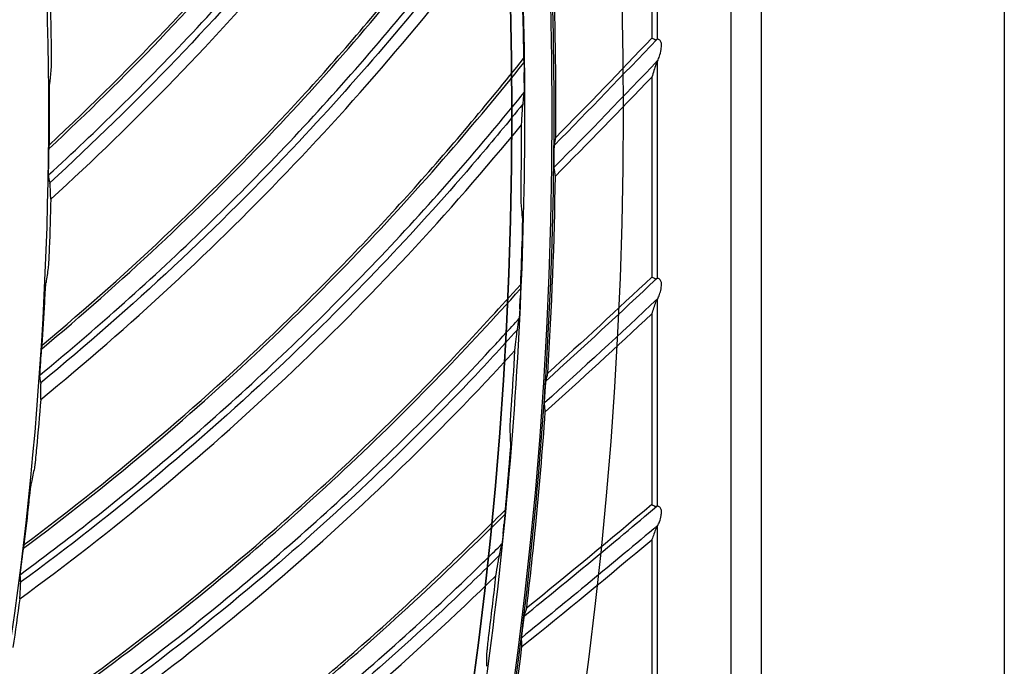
# Model space of a CAD drawing. Header units: centimetres. Extents: x 8435 to 34224, y 15581 to 23928.
# Tile 294 of 656: x 14737.03 to 14743.85, y 23624.16 to 23628.64. Entities that reach past the tile are written whole.
import ezdxf

# ---------------------------------------------------------------- set-up
doc = ezdxf.new("R2010")
doc.units = ezdxf.units.CM
doc.header["$LTSCALE"] = 0.2
doc.layers.add('1', color=7, linetype='Continuous', true_color=0xffffff)

# ---------------------------------------------------------------- blocks, each defined once
blk = doc.blocks.new('A$C992146fe')
at = {"linetype": 'Continuous'}
blk.add_line((631.098, 398.143), (631.098, 256.333), dxfattribs=at)
at = {"layer": '1', "color": 0, "linetype": 'Continuous'}
for p, q in [((627.312, 379.301), (627.312, 273.301)), ((627.736, 273.301), (627.736, 379.301)), ((626.289, 330.503), (626.289, 327.319)), ((626.215, 330.277), (626.215, 327.335)), ((626.289, 327.004), (626.289, 324.009)), ((626.215, 326.796), (626.215, 324.028)), ((626.289, 323.71), (626.289, 320.855)), ((626.215, 323.518), (626.215, 320.878)), ((626.289, 320.571), (626.289, 317.822)), ((626.215, 320.392), (626.215, 317.848))]:
    blk.add_line(p, q, dxfattribs=at)
at = {"layer": '1', "color": 0, "linetype": 'Continuous', "extrusion": (0, 0, -1)}
for radius in [59.146, 58.16, 57.606, 57.6]:
    blk.add_circle((-566.677, 326.301), radius, dxfattribs=at)
at = {"layer": '1', "color": 0, "linetype": 'Continuous'}
for centre, radius, start, end in [((542.394, 407.071), 115.75, 315.43921, 316.4479), ((542.394, 407.071), 116.06, 315.29356, 316.23843), ((546.961, 408.304), 115.75, 312.22495, 313.25863), ((546.961, 408.304), 116.06, 312.07928, 313.06866), ((551.59, 409.279), 115.75, 309.01059, 310.18832), ((551.59, 409.279), 116.06, 308.86492, 310.01516)]:
    blk.add_arc(centre, radius, start, end, dxfattribs=at)
at = {"layer": '1', "color": 0, "linetype": 'Continuous', "extrusion": (0, 0, -1)}
for centre, radius, start, end in [((-542.394, 407.071), 115.688, 223.5689, 224.51611), ((-542.394, 407.071), 115.962, 223.65002, 224.66956), ((-546.961, 408.304), 115.688, 226.75892, 227.73037), ((-546.961, 408.304), 115.962, 226.82837, 227.88383), ((-551.59, 409.279), 115.688, 229.83002, 230.94471), ((-551.59, 409.279), 115.962, 229.88918, 231.09822)]:
    blk.add_arc(centre, radius, start, end, dxfattribs=at)
at = {"layer": '1', "color": 0, "linetype": 'Continuous'}
for points, knots in [([(624.857, 326.301), (624.857, 328.223), (624.762, 330.138), (624.383, 333.958), (624.098, 335.86), (622.977, 341.462), (621.873, 345.087), (619.685, 350.361), (618.862, 352.1), (617.053, 355.475), (616.072, 357.106), (612.907, 361.834), (610.5, 364.768), (606.433, 368.83), (605.008, 370.119), (602.065, 372.53), (600.541, 373.658), (597.389, 375.762), (595.761, 376.737), (592.4, 378.533), (590.656, 379.357), (585.357, 381.547), (581.728, 382.644), (574.279, 384.124), (570.423, 384.503), (562.822, 384.498), (559.05, 384.127), (553.436, 383.011), (551.564, 382.542), (547.912, 381.432), (546.124, 380.791), (540.872, 378.614), (537.512, 376.823), (531.127, 372.556), (528.194, 370.144), (524.172, 366.123), (522.894, 364.715), (520.468, 361.762), (519.32, 360.213), (516.144, 355.459), (514.358, 352.117), (512.171, 346.846), (511.523, 345.038), (510.409, 341.37), (509.947, 339.523), (508.836, 333.94), (508.46, 330.166), (508.456, 324.423), (508.55, 322.501), (508.923, 318.712), (509.201, 316.836), (509.938, 313.119), (510.397, 311.278), (511.5, 307.633), (512.147, 305.818), (514.341, 300.515), (516.129, 297.171), (519.287, 292.434), (520.42, 290.902), (522.851, 287.935), (524.139, 286.513), (528.17, 282.478), (531.097, 280.071), (535.849, 276.887), (537.503, 275.893), (540.87, 274.09), (542.588, 273.277), (547.839, 271.097), (551.472, 269.985), (559.009, 268.478), (562.79, 268.106), (568.476, 268.098), (570.374, 268.188), (574.175, 268.557), (576.084, 268.838), (581.697, 269.948), (585.325, 271.045), (590.597, 273.218), (592.332, 274.034), (595.718, 275.839), (597.353, 276.817), (602.091, 279.975), (605.028, 282.374), (609.092, 286.424), (610.388, 287.85), (612.809, 290.791), (613.941, 292.314), (616.051, 295.461), (617.029, 297.086), (618.83, 300.439), (619.656, 302.175), (621.864, 307.483), (622.973, 311.125), (624.099, 316.741), (624.384, 318.646), (624.762, 322.463), (624.857, 324.379), (624.857, 326.301)], [0, 0, 0, 0, 0.015625, 0.015625, 0.03125, 0.03125, 0.0625, 0.0625, 0.078125, 0.078125, 0.09375, 0.09375, 0.125, 0.125, 0.140625, 0.140625, 0.15625, 0.15625, 0.171875, 0.171875, 0.1875, 0.1875, 0.21875, 0.21875, 0.25, 0.25, 0.28125, 0.28125, 0.296875, 0.296875, 0.3125, 0.3125, 0.34375, 0.34375, 0.375, 0.375, 0.390625, 0.390625, 0.40625, 0.40625, 0.4375, 0.4375, 0.453125, 0.453125, 0.46875, 0.46875, 0.5, 0.5, 0.515625, 0.515625, 0.53125, 0.53125, 0.546875, 0.546875, 0.5625, 0.5625, 0.59375, 0.59375, 0.609375, 0.609375, 0.625, 0.625, 0.65625, 0.65625, 0.671875, 0.671875, 0.6875, 0.6875, 0.71875, 0.71875, 0.75, 0.75, 0.765625, 0.765625, 0.78125, 0.78125, 0.8125, 0.8125, 0.828125, 0.828125, 0.84375, 0.84375, 0.875, 0.875, 0.890625, 0.890625, 0.90625, 0.90625, 0.921875, 0.921875, 0.9375, 0.9375, 0.96875, 0.96875, 0.984375, 0.984375, 1, 1, 1, 1]), ([(624.457, 326.301), (624.457, 324.392), (624.363, 322.49), (623.987, 318.698), (623.704, 316.807), (622.586, 311.229), (621.485, 307.612), (619.292, 302.341), (618.472, 300.616), (616.683, 297.287), (615.712, 295.673), (613.616, 292.547), (612.491, 291.035), (610.088, 288.114), (608.801, 286.698), (604.764, 282.676), (601.848, 280.293), (597.142, 277.157), (595.518, 276.185), (592.155, 274.394), (590.433, 273.583), (585.196, 271.424), (581.593, 270.335), (576.02, 269.233), (574.124, 268.954), (570.349, 268.587), (568.464, 268.498), (562.817, 268.506), (559.061, 268.875), (551.576, 270.373), (547.969, 271.476), (542.753, 273.642), (541.048, 274.449), (537.703, 276.24), (536.061, 277.227), (531.341, 280.388), (528.434, 282.779), (524.431, 286.787), (523.152, 288.199), (520.738, 291.145), (519.613, 292.667), (516.476, 297.371), (514.701, 300.693), (512.522, 305.959), (511.879, 307.761), (510.784, 311.382), (510.328, 313.21), (509.596, 316.901), (509.32, 318.764), (508.95, 322.527), (508.856, 324.436), (508.86, 330.139), (509.234, 333.888), (510.337, 339.432), (510.796, 341.267), (511.902, 344.909), (512.546, 346.705), (514.717, 351.939), (516.491, 355.258), (519.645, 359.98), (520.786, 361.518), (523.195, 364.451), (524.464, 365.849), (528.459, 369.842), (531.371, 372.238), (537.713, 376.476), (541.049, 378.255), (546.265, 380.417), (548.041, 381.053), (551.667, 382.155), (553.527, 382.621), (559.102, 383.73), (562.848, 384.098), (570.397, 384.103), (574.227, 383.727), (581.624, 382.256), (585.229, 381.167), (590.491, 378.992), (592.223, 378.174), (595.561, 376.39), (597.178, 375.422), (600.308, 373.333), (601.822, 372.212), (604.745, 369.818), (606.16, 368.538), (610.199, 364.503), (612.589, 361.59), (615.733, 356.894), (616.707, 355.275), (618.503, 351.923), (619.321, 350.195), (621.494, 344.958), (622.59, 341.358), (623.704, 335.794), (623.987, 333.905), (624.363, 330.112), (624.457, 328.209), (624.457, 326.301)], [0, 0, 0, 0, 0.015625, 0.015625, 0.03125, 0.03125, 0.0625, 0.0625, 0.078125, 0.078125, 0.09375, 0.09375, 0.109375, 0.109375, 0.125, 0.125, 0.15625, 0.15625, 0.171875, 0.171875, 0.1875, 0.1875, 0.21875, 0.21875, 0.234375, 0.234375, 0.25, 0.25, 0.28125, 0.28125, 0.3125, 0.3125, 0.328125, 0.328125, 0.34375, 0.34375, 0.375, 0.375, 0.390625, 0.390625, 0.40625, 0.40625, 0.4375, 0.4375, 0.453125, 0.453125, 0.46875, 0.46875, 0.484375, 0.484375, 0.5, 0.5, 0.53125, 0.53125, 0.546875, 0.546875, 0.5625, 0.5625, 0.59375, 0.59375, 0.609375, 0.609375, 0.625, 0.625, 0.65625, 0.65625, 0.6875, 0.6875, 0.703125, 0.703125, 0.71875, 0.71875, 0.75, 0.75, 0.78125, 0.78125, 0.8125, 0.8125, 0.828125, 0.828125, 0.84375, 0.84375, 0.859375, 0.859375, 0.875, 0.875, 0.90625, 0.90625, 0.921875, 0.921875, 0.9375, 0.9375, 0.96875, 0.96875, 0.984375, 0.984375, 1, 1, 1, 1]), ([(617.857, 326.301), (617.857, 329.683), (617.525, 333.009), (616.55, 337.917), (616.145, 339.539), (615.17, 342.756), (614.598, 344.354), (612.671, 349.005), (611.098, 351.945), (608.311, 356.12), (607.307, 357.476), (605.166, 360.085), (604.039, 361.327), (600.496, 364.869), (597.918, 366.989), (593.721, 369.796), (592.266, 370.668), (589.31, 372.247), (587.801, 372.961), (584.721, 374.237), (583.15, 374.801), (579.945, 375.775), (578.302, 376.187), (573.346, 377.174), (570.023, 377.499), (565.015, 377.502), (563.341, 377.421), (559.985, 377.092), (558.312, 376.844), (553.387, 375.864), (550.196, 374.898), (545.547, 372.976), (544.012, 372.251), (541.046, 370.666), (539.611, 369.806), (535.449, 367.027), (532.863, 364.911), (528.081, 360.135), (525.958, 357.543), (523.176, 353.385), (522.315, 351.953), (520.729, 348.992), (520.003, 347.457), (518.074, 342.804), (517.105, 339.612), (515.794, 333.053), (515.458, 329.66), (515.456, 322.977), (515.779, 319.657), (516.759, 314.707), (517.17, 313.061), (518.143, 309.851), (518.705, 308.279), (519.979, 305.197), (520.691, 303.688), (522.266, 300.734), (523.134, 299.283), (525.942, 295.075), (528.06, 292.495), (531.597, 288.951), (532.837, 287.824), (535.439, 285.684), (536.799, 284.675), (540.975, 281.881), (543.914, 280.307), (548.557, 278.378), (550.153, 277.804), (553.374, 276.825), (554.997, 276.418), (559.906, 275.438), (563.229, 275.104), (569.981, 275.097), (573.323, 275.427), (578.23, 276.398), (579.851, 276.801), (583.064, 277.772), (584.663, 278.342), (589.322, 280.268), (592.265, 281.838), (597.829, 285.546), (600.467, 287.706), (605.198, 292.43), (607.318, 295.005), (610.125, 299.193), (610.999, 300.648), (612.584, 303.607), (613.299, 305.116), (615.218, 309.736), (616.2, 312.946), (617.525, 319.571), (617.857, 322.918), (617.857, 326.301)], [0, 0, 0, 0, 0.03125, 0.03125, 0.046875, 0.046875, 0.0625, 0.0625, 0.09375, 0.09375, 0.109375, 0.109375, 0.125, 0.125, 0.15625, 0.15625, 0.171875, 0.171875, 0.1875, 0.1875, 0.203125, 0.203125, 0.21875, 0.21875, 0.25, 0.25, 0.265625, 0.265625, 0.28125, 0.28125, 0.3125, 0.3125, 0.328125, 0.328125, 0.34375, 0.34375, 0.375, 0.375, 0.40625, 0.40625, 0.421875, 0.421875, 0.4375, 0.4375, 0.46875, 0.46875, 0.5, 0.5, 0.53125, 0.53125, 0.546875, 0.546875, 0.5625, 0.5625, 0.578125, 0.578125, 0.59375, 0.59375, 0.625, 0.625, 0.640625, 0.640625, 0.65625, 0.65625, 0.6875, 0.6875, 0.703125, 0.703125, 0.71875, 0.71875, 0.75, 0.75, 0.78125, 0.78125, 0.796875, 0.796875, 0.8125, 0.8125, 0.84375, 0.84375, 0.875, 0.875, 0.90625, 0.90625, 0.921875, 0.921875, 0.9375, 0.9375, 0.96875, 0.96875, 1, 1, 1, 1]), ([(617.865, 325.805), (618.918, 326.784), (619.914, 327.824), (621.658, 329.867), (622.42, 330.858), (623.438, 332.331), (623.736, 332.783), (624.03, 333.238)], [0, 0, 0, 0, 0.445337, 0.445337, 0.832226, 0.832226, 1, 1, 1, 1]), ([(617.87, 325.858), (619.041, 326.949), (620.145, 328.118), (621.697, 329.992), (622.191, 330.632), (623.137, 331.942), (623.583, 332.615), (624.019, 333.294)], [0, 0, 0, 0, 0.5, 0.5, 0.75, 0.75, 1, 1, 1, 1]), ([(617.86, 325.441), (618.192, 325.744), (618.517, 326.054), (619.205, 326.732), (619.565, 327.102), (620.27, 327.857), (620.615, 328.241), (621.288, 329.024), (621.617, 329.422), (622.257, 330.232), (622.569, 330.644), (623.174, 331.48), (623.469, 331.905), (623.863, 332.499), (623.971, 332.664), (624.078, 332.829)], [0, 0, 0, 0, 0.139251, 0.139251, 0.299203, 0.299203, 0.459156, 0.459156, 0.61911, 0.61911, 0.779065, 0.779065, 0.939019, 0.939019, 1, 1, 1, 1]), ([(624.078, 332.668), (623.899, 332.392), (623.718, 332.117), (622.83, 330.814), (622.074, 329.819), (620.217, 327.618), (619.083, 326.437), (617.877, 325.334)], [0, 0, 0, 0, 0.102436, 0.102436, 0.491001, 0.491001, 1, 1, 1, 1]), ([(617.764, 323.034), (618.868, 323.954), (619.919, 324.938), (621.77, 326.884), (622.585, 327.833), (623.681, 329.248), (624.003, 329.683), (624.322, 330.121)], [0, 0, 0, 0, 0.445295, 0.445295, 0.832203, 0.832203, 1, 1, 1, 1]), ([(617.771, 323.086), (619, 324.112), (620.166, 325.22), (621.816, 327.007), (622.345, 327.619), (623.359, 328.876), (623.841, 329.524), (624.314, 330.179)], [0, 0, 0, 0, 0.5, 0.5, 0.75, 0.75, 1, 1, 1, 1]), ([(617.739, 322.67), (618.086, 322.955), (618.428, 323.247), (619.151, 323.887), (619.531, 324.237), (620.276, 324.952), (620.641, 325.317), (621.356, 326.062), (621.705, 326.442), (622.388, 327.217), (622.722, 327.611), (623.372, 328.413), (623.689, 328.821), (624.114, 329.393), (624.231, 329.551), (624.347, 329.71)], [0, 0, 0, 0, 0.139193, 0.139193, 0.299155, 0.299155, 0.459116, 0.459116, 0.619078, 0.619078, 0.779041, 0.779041, 0.939004, 0.939004, 1, 1, 1, 1]), ([(624.339, 329.55), (624.145, 329.284), (623.95, 329.019), (622.991, 327.767), (622.183, 326.814), (620.21, 324.716), (619.013, 323.599), (617.75, 322.563)], [0, 0, 0, 0, 0.102465, 0.102465, 0.491045, 0.491045, 1, 1, 1, 1]), ([(624.886, 325.96), (624.886, 326.074), (624.887, 326.187), (624.887, 327.099), (624.87, 327.895), (624.838, 328.691)], [0, 0, 0, 0, 0.124522, 0.124522, 1, 1, 1, 1]), ([(626.349, 327.231), (626.35, 327.241), (626.35, 327.252), (626.347, 327.27), (626.345, 327.278), (626.339, 327.291), (626.335, 327.297), (626.327, 327.307), (626.322, 327.31), (626.312, 327.317), (626.307, 327.319), (626.296, 327.321), (626.291, 327.321), (626.286, 327.319), (626.285, 327.318), (626.284, 327.317)], [0, 0, 0, 0, 0.187115, 0.187115, 0.322629, 0.322629, 0.459409, 0.459409, 0.581952, 0.581952, 0.757136, 0.757136, 0.934715, 0.934715, 1, 1, 1, 1]), ([(617.894, 327.202), (617.895, 327.159), (617.895, 327.117), (617.896, 327.048), (617.896, 327.019), (617.895, 326.976), (617.895, 326.96), (617.894, 326.94), (617.894, 326.933), (617.894, 326.929)], [0, 0, 0, 0, 0.369166, 0.369166, 0.653164, 0.653164, 0.859846, 0.859846, 1, 1, 1, 1]), ([(626.284, 326.997), (626.288, 327.003), (626.293, 327.012), (626.306, 327.041), (626.314, 327.062), (626.331, 327.113), (626.341, 327.144), (626.346, 327.183), (626.347, 327.189), (626.347, 327.195)], [0, 0, 0, 0, 0.178148, 0.178148, 0.496006, 0.496006, 0.918789, 0.918789, 1, 1, 1, 1]), ([(617.512, 320.272), (618.664, 321.131), (619.767, 322.057), (621.721, 323.899), (622.586, 324.802), (623.757, 326.156), (624.102, 326.574), (624.444, 326.994)], [0, 0, 0, 0, 0.44529, 0.44529, 0.832204, 0.832204, 1, 1, 1, 1]), ([(617.522, 320.324), (618.804, 321.282), (620.029, 322.324), (621.773, 324.02), (622.334, 324.603), (623.416, 325.803), (623.932, 326.423), (624.439, 327.051)], [0, 0, 0, 0, 0.5, 0.5, 0.75, 0.75, 1, 1, 1, 1]), ([(624.442, 327.024), (624.443, 327.022), (624.443, 327.017), (624.444, 327.004), (624.444, 326.995), (624.445, 326.969), (624.445, 326.951), (624.446, 326.91), (624.446, 326.885), (624.447, 326.861)], [0, 0, 0, 0, 0.152608, 0.152608, 0.344414, 0.344414, 0.635098, 0.635098, 1, 1, 1, 1]), ([(624.448, 326.717), (624.448, 326.727), (624.448, 326.736), (624.447, 326.769), (624.447, 326.791), (624.447, 326.83), (624.447, 326.845), (624.447, 326.861)], [0, 0, 0, 0, 0.203305, 0.203305, 0.674817, 0.674817, 1, 1, 1, 1]), ([(617.872, 326.449), (617.872, 326.492), (617.872, 326.535), (617.873, 326.605), (617.873, 326.634), (617.874, 326.677), (617.874, 326.693), (617.875, 326.713), (617.875, 326.72), (617.876, 326.724)], [0, 0, 0, 0, 0.373402, 0.373402, 0.655986, 0.655986, 0.861471, 0.861471, 1, 1, 1, 1]), ([(624.448, 326.717), (624.448, 326.691), (624.448, 326.664), (624.448, 326.627), (624.448, 326.615), (624.448, 326.595), (624.447, 326.587), (624.447, 326.577), (624.447, 326.573), (624.447, 326.57), (624.447, 326.569), (624.447, 326.569)], [0, 0, 0, 0, 0.438145, 0.438145, 0.662384, 0.662384, 0.838697, 0.838697, 0.972359, 0.972359, 1, 1, 1, 1]), ([(617.468, 319.91), (617.83, 320.176), (618.187, 320.449), (618.944, 321.048), (619.342, 321.377), (620.124, 322.051), (620.509, 322.396), (621.262, 323.101), (621.632, 323.462), (622.356, 324.198), (622.711, 324.574), (623.403, 325.339), (623.742, 325.729), (624.197, 326.278), (624.323, 326.43), (624.447, 326.582)], [0, 0, 0, 0, 0.139193, 0.139193, 0.299156, 0.299156, 0.459118, 0.459118, 0.619082, 0.619082, 0.779046, 0.779046, 0.93901, 0.93901, 1, 1, 1, 1]), ([(624.431, 326.428), (624.434, 326.455), (624.437, 326.482), (624.442, 326.529), (624.444, 326.549), (624.447, 326.569)], [0, 0, 0, 0, 0.574877, 0.574877, 1, 1, 1, 1]), ([(624.43, 326.422), (624.222, 326.167), (624.013, 325.913), (622.988, 324.715), (622.129, 323.807), (620.045, 321.819), (618.79, 320.768), (617.472, 319.802)], [0, 0, 0, 0, 0.102445, 0.102445, 0.491033, 0.491033, 1, 1, 1, 1]), ([(624.412, 326.136), (624.415, 326.198), (624.418, 326.255), (624.423, 326.331), (624.424, 326.356), (624.427, 326.391), (624.428, 326.403), (624.429, 326.413)], [0, 0, 0, 0, 0.517277, 0.517277, 0.825009, 0.825009, 1, 1, 1, 1]), ([(624.863, 325.696), (624.863, 325.719), (624.863, 325.743), (624.864, 325.781), (624.864, 325.796), (624.865, 325.82), (624.865, 325.829), (624.866, 325.842), (624.866, 325.846), (624.866, 325.851), (624.866, 325.852), (624.867, 325.853)], [0, 0, 0, 0, 0.352952, 0.352952, 0.61069, 0.61069, 0.793357, 0.793357, 0.93272, 0.93272, 1, 1, 1, 1]), ([(617.863, 325.682), (617.863, 325.703), (617.863, 325.725), (617.864, 325.761), (617.864, 325.777), (617.865, 325.8), (617.865, 325.809), (617.866, 325.821), (617.866, 325.825), (617.866, 325.828)], [0, 0, 0, 0, 0.352231, 0.352231, 0.636458, 0.636458, 0.840742, 0.840742, 1, 1, 1, 1]), ([(617.861, 325.555), (617.861, 325.568), (617.861, 325.582), (617.862, 325.616), (617.862, 325.636), (617.862, 325.664), (617.862, 325.673), (617.863, 325.682)], [0, 0, 0, 0, 0.324873, 0.324873, 0.791177, 0.791177, 1, 1, 1, 1]), ([(624.862, 325.664), (624.862, 325.666), (624.863, 325.669), (624.863, 325.673), (624.863, 325.674), (624.863, 325.677), (624.863, 325.679), (624.863, 325.681), (624.863, 325.683), (624.863, 325.685), (624.863, 325.687), (624.863, 325.689), (624.863, 325.691), (624.863, 325.694), (624.863, 325.695), (624.863, 325.696)], [0, 0, 0, 0, 0.25, 0.25, 0.375, 0.375, 0.5, 0.5, 0.625, 0.625, 0.75, 0.75, 0.875, 0.875, 1, 1, 1, 1]), ([(624.863, 325.534), (624.863, 325.535), (624.863, 325.538), (624.862, 325.548), (624.862, 325.554), (624.862, 325.571), (624.862, 325.583), (624.862, 325.614), (624.862, 325.633), (624.862, 325.657), (624.862, 325.66), (624.862, 325.664)], [0, 0, 0, 0, 0.166595, 0.166595, 0.331286, 0.331286, 0.583807, 0.583807, 0.937417, 0.937417, 1, 1, 1, 1]), ([(617.861, 325.428), (617.861, 325.429), (617.861, 325.432), (617.86, 325.441), (617.86, 325.446), (617.86, 325.462), (617.86, 325.473), (617.86, 325.5), (617.86, 325.517), (617.861, 325.541), (617.861, 325.548), (617.861, 325.555)], [0, 0, 0, 0, 0.165036, 0.165036, 0.328759, 0.328759, 0.558354, 0.558354, 0.871828, 0.871828, 1, 1, 1, 1]), ([(624.88, 325.425), (624.88, 325.428), (624.879, 325.431), (624.878, 325.439), (624.877, 325.445), (624.875, 325.456), (624.875, 325.462), (624.873, 325.473), (624.872, 325.478), (624.87, 325.489), (624.869, 325.495), (624.868, 325.506), (624.867, 325.512), (624.865, 325.523), (624.864, 325.528), (624.863, 325.534)], [0, 0, 0, 0, 0.080657, 0.080657, 0.233881, 0.233881, 0.387104, 0.387104, 0.540328, 0.540328, 0.693552, 0.693552, 0.846776, 0.846776, 1, 1, 1, 1]), ([(617.876, 325.341), (617.873, 325.357), (617.87, 325.374), (617.865, 325.403), (617.863, 325.415), (617.861, 325.428)], [0, 0, 0, 0, 0.571879, 0.571879, 1, 1, 1, 1]), ([(617.889, 325.106), (617.888, 325.137), (617.887, 325.167), (617.885, 325.22), (617.884, 325.244), (617.881, 325.287), (617.88, 325.305), (617.878, 325.321)], [0, 0, 0, 0, 0.332998, 0.332998, 0.665345, 0.665345, 1, 1, 1, 1]), ([(624.405, 325.061), (624.405, 325.065), (624.404, 325.075), (624.404, 325.101), (624.404, 325.12), (624.404, 325.172), (624.404, 325.208), (624.405, 325.284), (624.405, 325.325), (624.406, 325.367)], [0, 0, 0, 0, 0.16123, 0.16123, 0.364318, 0.364318, 0.672739, 0.672739, 1, 1, 1, 1]), ([(624.421, 324.876), (624.421, 324.871), (624.421, 324.862), (624.422, 324.835), (624.422, 324.816), (624.421, 324.764), (624.421, 324.728), (624.419, 324.651), (624.418, 324.61), (624.417, 324.569)], [0, 0, 0, 0, 0.160753, 0.160753, 0.363424, 0.363424, 0.67192, 0.67192, 1, 1, 1, 1]), ([(617.868, 324.426), (617.867, 324.384), (617.865, 324.342), (617.861, 324.273), (617.86, 324.244), (617.857, 324.201), (617.856, 324.185), (617.854, 324.165), (617.853, 324.158), (617.853, 324.154)], [0, 0, 0, 0, 0.369029, 0.369029, 0.653051, 0.653051, 0.859787, 0.859787, 1, 1, 1, 1]), ([(617.806, 323.677), (617.808, 323.72), (617.81, 323.763), (617.814, 323.832), (617.816, 323.861), (617.819, 323.903), (617.82, 323.919), (617.822, 323.94), (617.823, 323.946), (617.824, 323.95)], [0, 0, 0, 0, 0.373302, 0.373302, 0.655894, 0.655894, 0.861422, 0.861422, 1, 1, 1, 1]), ([(626.349, 323.921), (626.35, 323.931), (626.35, 323.941), (626.347, 323.958), (626.345, 323.965), (626.339, 323.979), (626.335, 323.985), (626.327, 323.994), (626.323, 323.998), (626.313, 324.005), (626.307, 324.007), (626.296, 324.01), (626.291, 324.01), (626.286, 324.008), (626.285, 324.007), (626.284, 324.007)], [0, 0, 0, 0, 0.171933, 0.171933, 0.307401, 0.307401, 0.443786, 0.443786, 0.569617, 0.569617, 0.754363, 0.754363, 0.941518, 0.941518, 1, 1, 1, 1]), ([(617.111, 317.527), (618.308, 318.323), (619.459, 319.188), (621.51, 320.922), (622.423, 321.777), (623.666, 323.065), (624.033, 323.463), (624.397, 323.864)], [0, 0, 0, 0, 0.445319, 0.445319, 0.832209, 0.832209, 1, 1, 1, 1]), ([(617.124, 317.579), (618.456, 318.466), (619.735, 319.441), (621.569, 321.039), (622.161, 321.591), (623.305, 322.73), (623.854, 323.322), (624.395, 323.922)], [0, 0, 0, 0, 0.5, 0.5, 0.75, 0.75, 1, 1, 1, 1]), ([(624.397, 323.895), (624.397, 323.892), (624.397, 323.888), (624.397, 323.875), (624.397, 323.865), (624.396, 323.839), (624.396, 323.821), (624.394, 323.78), (624.393, 323.756), (624.392, 323.732)], [0, 0, 0, 0, 0.152612, 0.152612, 0.344421, 0.344421, 0.6351, 0.6351, 1, 1, 1, 1]), ([(626.284, 323.703), (626.288, 323.709), (626.293, 323.718), (626.306, 323.744), (626.314, 323.764), (626.33, 323.809), (626.339, 323.836), (626.345, 323.872), (626.346, 323.88), (626.347, 323.888)], [0, 0, 0, 0, 0.183929, 0.183929, 0.497024, 0.497024, 0.891071, 0.891071, 1, 1, 1, 1]), ([(624.386, 323.587), (624.386, 323.597), (624.387, 323.607), (624.388, 323.639), (624.389, 323.662), (624.391, 323.7), (624.391, 323.716), (624.392, 323.732)], [0, 0, 0, 0, 0.203298, 0.203298, 0.674818, 0.674818, 1, 1, 1, 1]), ([(624.386, 323.587), (624.384, 323.562), (624.383, 323.535), (624.381, 323.498), (624.38, 323.486), (624.379, 323.466), (624.378, 323.458), (624.377, 323.448), (624.377, 323.444), (624.377, 323.441), (624.376, 323.44), (624.376, 323.44)], [0, 0, 0, 0, 0.438133, 0.438133, 0.66238, 0.66238, 0.838694, 0.838694, 0.972359, 0.972359, 1, 1, 1, 1]), ([(617.047, 317.168), (617.423, 317.414), (617.794, 317.667), (618.583, 318.225), (618.998, 318.532), (619.816, 319.163), (620.218, 319.486), (621.009, 320.15), (621.398, 320.49), (622.161, 321.186), (622.535, 321.542), (623.268, 322.269), (623.627, 322.64), (624.112, 323.163), (624.245, 323.308), (624.378, 323.453)], [0, 0, 0, 0, 0.139248, 0.139248, 0.299199, 0.299199, 0.45915, 0.45915, 0.619102, 0.619102, 0.779055, 0.779055, 0.939008, 0.939008, 1, 1, 1, 1]), ([(624.352, 323.294), (624.131, 323.051), (623.908, 322.809), (622.82, 321.667), (621.913, 320.807), (619.724, 318.936), (618.414, 317.954), (617.045, 317.061)], [0, 0, 0, 0, 0.102459, 0.102459, 0.491013, 0.491013, 1, 1, 1, 1]), ([(624.319, 323.01), (624.325, 323.068), (624.33, 323.123), (624.341, 323.216), (624.346, 323.255), (624.35, 323.286)], [0, 0, 0, 0, 0.495476, 0.495476, 1, 1, 1, 1]), ([(617.754, 322.911), (617.756, 322.932), (617.757, 322.954), (617.76, 322.99), (617.761, 323.006), (617.763, 323.029), (617.764, 323.037), (617.765, 323.05), (617.766, 323.054), (617.766, 323.056)], [0, 0, 0, 0, 0.352215, 0.352215, 0.636436, 0.636436, 0.84073, 0.84073, 1, 1, 1, 1]), ([(617.746, 322.784), (617.747, 322.798), (617.748, 322.812), (617.75, 322.845), (617.751, 322.865), (617.753, 322.893), (617.754, 322.902), (617.754, 322.911)], [0, 0, 0, 0, 0.324868, 0.324868, 0.791171, 0.791171, 1, 1, 1, 1]), ([(617.739, 322.657), (617.739, 322.658), (617.739, 322.662), (617.739, 322.67), (617.739, 322.676), (617.74, 322.691), (617.741, 322.702), (617.742, 322.729), (617.743, 322.746), (617.745, 322.77), (617.745, 322.777), (617.746, 322.784)], [0, 0, 0, 0, 0.165036, 0.165036, 0.32876, 0.32876, 0.558357, 0.558357, 0.871834, 0.871834, 1, 1, 1, 1]), ([(617.749, 322.57), (617.747, 322.586), (617.745, 322.603), (617.742, 322.632), (617.741, 322.645), (617.739, 322.657)], [0, 0, 0, 0, 0.571879, 0.571879, 1, 1, 1, 1]), ([(624.737, 322.434), (624.739, 322.456), (624.74, 322.48), (624.743, 322.518), (624.744, 322.533), (624.746, 322.557), (624.747, 322.566), (624.748, 322.579), (624.749, 322.583), (624.75, 322.588), (624.75, 322.589), (624.75, 322.59)], [0, 0, 0, 0, 0.352969, 0.352969, 0.610704, 0.610704, 0.793366, 0.793366, 0.932723, 0.932723, 1, 1, 1, 1]), ([(617.75, 322.334), (617.751, 322.365), (617.751, 322.395), (617.752, 322.449), (617.752, 322.473), (617.752, 322.516), (617.751, 322.534), (617.75, 322.55)], [0, 0, 0, 0, 0.332996, 0.332996, 0.665344, 0.665344, 1, 1, 1, 1]), ([(624.735, 322.401), (624.735, 322.404), (624.736, 322.406), (624.736, 322.411), (624.736, 322.412), (624.736, 322.415), (624.736, 322.416), (624.736, 322.419), (624.736, 322.42), (624.737, 322.423), (624.737, 322.424), (624.737, 322.427), (624.737, 322.428), (624.737, 322.431), (624.737, 322.432), (624.737, 322.434)], [0, 0, 0, 0, 0.25, 0.25, 0.375, 0.375, 0.5, 0.5, 0.625, 0.625, 0.75, 0.75, 0.875, 0.875, 1, 1, 1, 1]), ([(624.729, 322.271), (624.729, 322.273), (624.729, 322.276), (624.729, 322.285), (624.729, 322.291), (624.73, 322.308), (624.73, 322.321), (624.732, 322.351), (624.733, 322.371), (624.735, 322.394), (624.735, 322.398), (624.735, 322.401)], [0, 0, 0, 0, 0.166588, 0.166588, 0.331272, 0.331272, 0.583792, 0.583792, 0.937415, 0.937415, 1, 1, 1, 1]), ([(624.253, 321.936), (624.253, 321.941), (624.253, 321.95), (624.254, 321.977), (624.255, 321.996), (624.258, 322.048), (624.26, 322.083), (624.265, 322.159), (624.268, 322.2), (624.271, 322.241)], [0, 0, 0, 0, 0.161222, 0.161222, 0.364306, 0.364306, 0.672734, 0.672734, 1, 1, 1, 1]), ([(624.482, 319.443), (624.525, 319.812), (624.566, 320.182), (624.655, 321.088), (624.701, 321.625), (624.74, 322.162)], [0, 0, 0, 0, 0.408162, 0.408162, 1, 1, 1, 1]), ([(624.74, 322.162), (624.739, 322.165), (624.739, 322.168), (624.738, 322.176), (624.738, 322.182), (624.736, 322.193), (624.736, 322.199), (624.735, 322.21), (624.734, 322.215), (624.733, 322.227), (624.733, 322.232), (624.731, 322.243), (624.731, 322.249), (624.73, 322.26), (624.729, 322.266), (624.729, 322.271)], [0, 0, 0, 0, 0.080657, 0.080657, 0.233881, 0.233881, 0.387104, 0.387104, 0.540328, 0.540328, 0.693552, 0.693552, 0.846776, 0.846776, 1, 1, 1, 1]), ([(624.259, 321.751), (624.259, 321.746), (624.259, 321.736), (624.258, 321.71), (624.257, 321.691), (624.253, 321.639), (624.251, 321.603), (624.245, 321.527), (624.242, 321.485), (624.239, 321.444)], [0, 0, 0, 0, 0.160746, 0.160746, 0.363412, 0.363412, 0.671915, 0.671915, 1, 1, 1, 1]), ([(617.692, 321.657), (617.688, 321.615), (617.684, 321.573), (617.677, 321.504), (617.674, 321.475), (617.669, 321.433), (617.667, 321.417), (617.664, 321.397), (617.663, 321.39), (617.662, 321.386)], [0, 0, 0, 0, 0.369097, 0.369097, 0.653114, 0.653114, 0.859821, 0.859821, 1, 1, 1, 1]), ([(617.589, 320.912), (617.593, 320.954), (617.598, 320.997), (617.606, 321.067), (617.609, 321.095), (617.615, 321.137), (617.617, 321.153), (617.62, 321.173), (617.621, 321.18), (617.622, 321.184)], [0, 0, 0, 0, 0.373396, 0.373396, 0.655969, 0.655969, 0.861461, 0.861461, 1, 1, 1, 1]), ([(616.577, 314.859), (617.956, 315.673), (619.285, 316.577), (621.203, 318.074), (621.824, 318.593), (623.029, 319.669), (623.609, 320.23), (624.182, 320.8)], [0, 0, 0, 0, 0.5, 0.5, 0.75, 0.75, 1, 1, 1, 1]), ([(626.349, 320.77), (626.35, 320.779), (626.35, 320.788), (626.347, 320.804), (626.345, 320.811), (626.339, 320.824), (626.336, 320.83), (626.328, 320.84), (626.323, 320.843), (626.313, 320.851), (626.307, 320.854), (626.296, 320.857), (626.291, 320.857), (626.286, 320.855), (626.284, 320.855), (626.284, 320.855)], [0, 0, 0, 0, 0.161346, 0.161346, 0.295759, 0.295759, 0.430734, 0.430734, 0.559761, 0.559761, 0.753186, 0.753186, 0.948962, 0.948962, 1, 1, 1, 1]), ([(616.562, 314.809), (617.8, 315.538), (618.997, 316.339), (621.139, 317.96), (622.096, 318.764), (623.407, 319.984), (623.795, 320.361), (624.18, 320.742)], [0, 0, 0, 0, 0.445327, 0.445327, 0.832216, 0.832216, 1, 1, 1, 1]), ([(624.182, 320.772), (624.182, 320.77), (624.182, 320.765), (624.181, 320.752), (624.18, 320.743), (624.178, 320.717), (624.177, 320.699), (624.173, 320.658), (624.171, 320.634), (624.168, 320.61)], [0, 0, 0, 0, 0.15261, 0.15261, 0.344418, 0.344418, 0.635102, 0.635102, 1, 1, 1, 1]), ([(626.284, 320.565), (626.288, 320.571), (626.293, 320.579), (626.306, 320.603), (626.314, 320.621), (626.332, 320.666), (626.342, 320.695), (626.346, 320.73), (626.347, 320.734), (626.347, 320.738)], [0, 0, 0, 0, 0.189314, 0.189314, 0.498608, 0.498608, 0.940862, 0.940862, 1, 1, 1, 1]), ([(624.154, 320.466), (624.155, 320.476), (624.156, 320.486), (624.159, 320.518), (624.162, 320.54), (624.165, 320.578), (624.167, 320.594), (624.168, 320.61)], [0, 0, 0, 0, 0.203299, 0.203299, 0.67482, 0.67482, 1, 1, 1, 1]), ([(624.154, 320.466), (624.151, 320.44), (624.149, 320.414), (624.144, 320.377), (624.143, 320.365), (624.141, 320.345), (624.14, 320.338), (624.138, 320.327), (624.138, 320.323), (624.137, 320.32), (624.137, 320.32), (624.137, 320.319)], [0, 0, 0, 0, 0.438149, 0.438149, 0.662388, 0.662388, 0.8387, 0.8387, 0.972359, 0.972359, 1, 1, 1, 1]), ([(616.478, 314.454), (616.867, 314.679), (617.252, 314.912), (618.069, 315.426), (618.501, 315.71), (619.351, 316.295), (619.771, 316.596), (620.596, 317.216), (621.003, 317.535), (621.802, 318.188), (622.195, 318.523), (622.967, 319.21), (623.345, 319.561), (623.858, 320.057), (623.999, 320.194), (624.139, 320.332)], [0, 0, 0, 0, 0.139248, 0.139248, 0.299201, 0.299201, 0.459153, 0.459153, 0.619107, 0.619107, 0.779061, 0.779061, 0.939015, 0.939015, 1, 1, 1, 1]), ([(617.496, 320.15), (617.499, 320.171), (617.501, 320.192), (617.506, 320.228), (617.508, 320.244), (617.511, 320.267), (617.513, 320.275), (617.514, 320.288), (617.515, 320.292), (617.516, 320.294)], [0, 0, 0, 0, 0.352319, 0.352319, 0.636538, 0.636538, 0.840787, 0.840787, 1, 1, 1, 1]), ([(624.104, 320.175), (623.87, 319.944), (623.635, 319.714), (622.487, 318.634), (621.534, 317.824), (619.248, 316.073), (617.886, 315.164), (616.471, 314.346)], [0, 0, 0, 0, 0.102438, 0.102438, 0.491002, 0.491002, 1, 1, 1, 1]), ([(617.481, 320.023), (617.482, 320.037), (617.484, 320.051), (617.488, 320.084), (617.49, 320.104), (617.494, 320.132), (617.495, 320.141), (617.496, 320.15)], [0, 0, 0, 0, 0.324867, 0.324867, 0.79117, 0.79117, 1, 1, 1, 1]), ([(624.056, 319.893), (624.065, 319.953), (624.074, 320.01), (624.087, 320.085), (624.092, 320.11), (624.098, 320.145), (624.1, 320.156), (624.103, 320.167)], [0, 0, 0, 0, 0.517279, 0.517279, 0.825008, 0.825008, 1, 1, 1, 1]), ([(617.467, 319.897), (617.467, 319.898), (617.467, 319.901), (617.468, 319.91), (617.468, 319.916), (617.47, 319.931), (617.471, 319.942), (617.474, 319.969), (617.476, 319.986), (617.479, 320.009), (617.48, 320.016), (617.481, 320.023)], [0, 0, 0, 0, 0.164995, 0.164995, 0.328676, 0.328676, 0.558259, 0.558259, 0.871785, 0.871785, 1, 1, 1, 1]), ([(617.472, 319.809), (617.471, 319.826), (617.47, 319.843), (617.468, 319.872), (617.468, 319.885), (617.467, 319.897)], [0, 0, 0, 0, 0.571881, 0.571881, 1, 1, 1, 1]), ([(617.46, 319.574), (617.463, 319.605), (617.465, 319.635), (617.468, 319.688), (617.47, 319.712), (617.472, 319.755), (617.472, 319.774), (617.472, 319.789)], [0, 0, 0, 0, 0.332991, 0.332991, 0.665341, 0.665341, 1, 1, 1, 1]), ([(624.429, 319.183), (624.432, 319.206), (624.435, 319.229), (624.44, 319.267), (624.442, 319.282), (624.445, 319.306), (624.446, 319.315), (624.448, 319.327), (624.449, 319.332), (624.45, 319.336), (624.45, 319.337), (624.45, 319.338)], [0, 0, 0, 0, 0.352995, 0.352995, 0.610727, 0.610727, 0.79338, 0.79338, 0.932727, 0.932727, 1, 1, 1, 1]), ([(624.425, 319.151), (624.425, 319.153), (624.426, 319.156), (624.426, 319.16), (624.426, 319.161), (624.427, 319.164), (624.427, 319.165), (624.427, 319.168), (624.427, 319.17), (624.428, 319.172), (624.428, 319.174), (624.428, 319.176), (624.428, 319.178), (624.429, 319.18), (624.429, 319.182), (624.429, 319.183)], [0, 0, 0, 0, 0.25, 0.25, 0.375, 0.375, 0.5, 0.5, 0.625, 0.625, 0.75, 0.75, 0.875, 0.875, 1, 1, 1, 1]), ([(623.932, 318.824), (623.932, 318.829), (623.933, 318.838), (623.936, 318.865), (623.938, 318.884), (623.943, 318.935), (623.947, 318.971), (623.956, 319.046), (623.961, 319.087), (623.966, 319.128)], [0, 0, 0, 0, 0.161215, 0.161215, 0.364293, 0.364293, 0.672725, 0.672725, 1, 1, 1, 1]), ([(624.411, 319.021), (624.411, 319.023), (624.411, 319.026), (624.412, 319.036), (624.413, 319.042), (624.414, 319.058), (624.416, 319.071), (624.419, 319.101), (624.421, 319.121), (624.424, 319.144), (624.425, 319.147), (624.425, 319.151)], [0, 0, 0, 0, 0.16658, 0.16658, 0.331255, 0.331255, 0.583773, 0.583773, 0.93741, 0.93741, 1, 1, 1, 1]), ([(624.416, 318.912), (624.416, 318.915), (624.416, 318.917), (624.415, 318.926), (624.415, 318.932), (624.415, 318.943), (624.414, 318.949), (624.414, 318.96), (624.414, 318.965), (624.413, 318.977), (624.413, 318.982), (624.412, 318.993), (624.412, 318.999), (624.412, 319.01), (624.411, 319.016), (624.411, 319.021)], [0, 0, 0, 0, 0.080657, 0.080657, 0.233881, 0.233881, 0.387104, 0.387104, 0.540328, 0.540328, 0.693552, 0.693552, 0.846776, 0.846776, 1, 1, 1, 1])]:
    blk.add_open_spline(points, degree=3, knots=knots, dxfattribs=at)
for points in [[(617.889, 325.106), (620.252, 327.255), (622.346, 329.706), (624.091, 332.382)], [(617.75, 322.334), (620.222, 324.349), (622.449, 326.687), (624.337, 329.264)], [(617.879, 327.881), (617.886, 327.655), (617.891, 327.428), (617.894, 327.202)], [(624.426, 327.698), (624.432, 327.483), (624.436, 327.267), (624.439, 327.051)], [(626.215, 327.335), (626.235, 327.327), (626.254, 327.32), (626.273, 327.312)], [(626.284, 327.317), (626.278, 327.313), (626.274, 327.311), (626.273, 327.312)], [(626.347, 327.195), (626.348, 327.207), (626.348, 327.219), (626.349, 327.231)], [(624.442, 327.024), (624.441, 327.033), (624.44, 327.042), (624.439, 327.051)], [(626.273, 326.975), (626.254, 326.916), (626.235, 326.856), (626.215, 326.796)], [(626.273, 326.975), (626.274, 326.98), (626.279, 326.988), (626.284, 326.997)], [(617.894, 326.929), (617.888, 326.861), (617.882, 326.792), (617.876, 326.724)], [(617.87, 325.858), (617.872, 326.055), (617.873, 326.252), (617.872, 326.449)], [(624.431, 326.428), (624.43, 326.423), (624.43, 326.419), (624.429, 326.413)], [(617.46, 319.574), (620.038, 321.452), (622.388, 323.666), (624.412, 326.136)], [(624.406, 325.367), (624.41, 325.623), (624.412, 325.88), (624.412, 326.136)], [(617.866, 325.828), (617.868, 325.838), (617.869, 325.848), (617.87, 325.858)], [(624.867, 325.853), (624.873, 325.889), (624.879, 325.924), (624.886, 325.96)], [(617.876, 325.341), (617.876, 325.336), (617.877, 325.329), (617.878, 325.321)], [(624.775, 322.696), (624.831, 323.604), (624.867, 324.514), (624.88, 325.425)], [(617.889, 325.106), (617.884, 324.879), (617.877, 324.653), (617.868, 324.426)], [(624.421, 324.876), (624.416, 324.937), (624.41, 324.999), (624.405, 325.061)], [(624.417, 324.569), (624.411, 324.353), (624.404, 324.138), (624.395, 323.922)], [(617.853, 324.154), (617.843, 324.086), (617.833, 324.019), (617.824, 323.95)], [(626.215, 324.028), (626.235, 324.019), (626.254, 324.011), (626.273, 324.003)], [(626.284, 324.007), (626.278, 324.003), (626.274, 324.002), (626.273, 324.003)], [(624.397, 323.895), (624.396, 323.904), (624.396, 323.913), (624.395, 323.922)], [(626.347, 323.888), (626.348, 323.899), (626.348, 323.91), (626.349, 323.921)], [(617.771, 323.086), (617.784, 323.283), (617.795, 323.48), (617.806, 323.677)], [(626.215, 323.518), (626.235, 323.573), (626.254, 323.629), (626.273, 323.684)], [(626.273, 323.684), (626.274, 323.689), (626.279, 323.695), (626.284, 323.703)], [(624.353, 323.3), (624.361, 323.346), (624.369, 323.393), (624.376, 323.44)], [(624.353, 323.3), (624.352, 323.295), (624.351, 323.291), (624.35, 323.286)], [(617.021, 316.833), (619.701, 318.571), (622.163, 320.652), (624.319, 323.01)], [(617.766, 323.056), (617.768, 323.066), (617.77, 323.076), (617.771, 323.086)], [(624.271, 322.241), (624.288, 322.498), (624.304, 322.754), (624.319, 323.01)], [(617.749, 322.57), (617.75, 322.565), (617.75, 322.558), (617.75, 322.55)], [(624.75, 322.59), (624.758, 322.625), (624.767, 322.66), (624.775, 322.696)], [(617.75, 322.334), (617.732, 322.108), (617.713, 321.883), (617.692, 321.657)], [(624.259, 321.751), (624.257, 321.812), (624.255, 321.874), (624.253, 321.936)], [(617.662, 321.386), (617.649, 321.319), (617.635, 321.251), (617.622, 321.184)], [(624.239, 321.444), (624.221, 321.229), (624.202, 321.014), (624.182, 320.8)], [(617.522, 320.324), (617.546, 320.52), (617.568, 320.716), (617.589, 320.912)], [(624.182, 320.772), (624.182, 320.781), (624.182, 320.791), (624.182, 320.8)], [(626.215, 320.878), (626.235, 320.869), (626.254, 320.86), (626.273, 320.851)], [(626.284, 320.855), (626.278, 320.852), (626.274, 320.85), (626.273, 320.851)], [(626.347, 320.738), (626.348, 320.749), (626.348, 320.759), (626.349, 320.77)], [(626.273, 320.547), (626.254, 320.495), (626.235, 320.444), (626.215, 320.392)], [(626.273, 320.547), (626.274, 320.552), (626.278, 320.558), (626.284, 320.565)], [(617.516, 320.294), (617.518, 320.304), (617.52, 320.314), (617.522, 320.324)], [(624.106, 320.18), (624.116, 320.227), (624.126, 320.273), (624.137, 320.319)], [(624.106, 320.18), (624.105, 320.176), (624.104, 320.172), (624.103, 320.167)], [(616.435, 314.12), (619.201, 315.709), (621.776, 317.656), (624.056, 319.893)], [(623.966, 319.128), (623.998, 319.383), (624.028, 319.638), (624.056, 319.893)], [(617.472, 319.809), (617.472, 319.804), (617.472, 319.797), (617.472, 319.789)], [(617.46, 319.574), (617.43, 319.349), (617.399, 319.125), (617.365, 318.901)], [(624.45, 319.338), (624.461, 319.373), (624.471, 319.408), (624.482, 319.443)], [(624.006, 316.211), (624.163, 317.107), (624.3, 318.008), (624.416, 318.912)], [(623.928, 318.639), (623.929, 318.7), (623.931, 318.762), (623.932, 318.824)]]:
    blk.add_open_spline(points, degree=3, dxfattribs=at)

msp = doc.modelspace()

# ---------------------------------------------------------------- block references
at = {"xscale": 0.5, "yscale": 0.5, "zscale": 0.5}
msp.add_blockref('A$C992146fe', (14428.3007, 23464.8437), dxfattribs=at)

doc.saveas('drawing.dxf')
